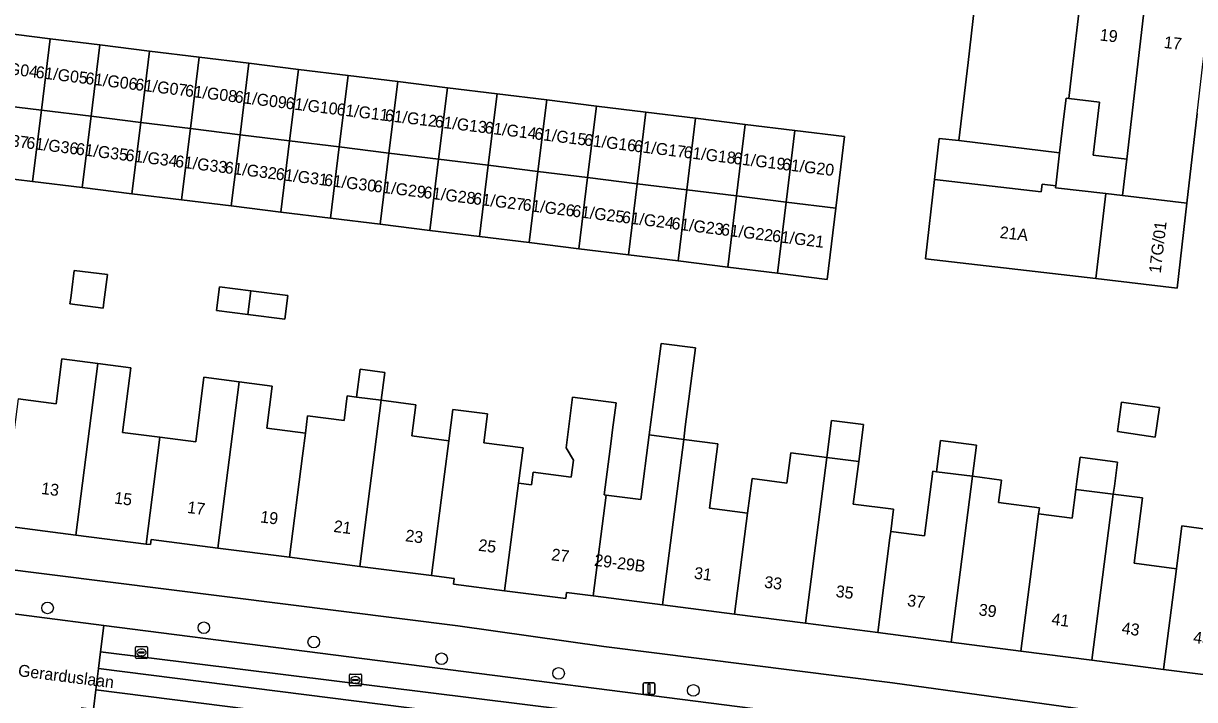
# Model space of a CAD drawing. Extents: x 161692 to 162379, y 380760 to 381678.
# Drawn here: x 161868.2 to 161966.7, y 381316.7 to 381373.5 of the extents above; entities that cross this region are included whole.
import ezdxf

# ---------------------------------------------------------------- set-up
doc = ezdxf.new("R2010")
doc.units = 0
for name, color, linetype in [('IMGEO_Boom', 7, 'Continuous'), ('IMGEO_Erf', 7, 'Continuous'), ('IMGEO_Kolk', 7, 'Continuous'), ('IMGEO_Lichtmast', 7, 'Continuous'), ('IMGEO_Openbare_ruimte_label', 7, 'Continuous'), ('IMGEO_Pand', 7, 'Continuous'), ('IMGEO_Pand_nummerreeks', 7, 'Continuous'), ('IMGEO_Rijbaan_lokaal_gesloten', 7, 'Continuous'), ('IMGEO_Rijbaan_lokaal_open', 7, 'Continuous'), ('IMGEO_Voetpad_open', 7, 'Continuous')]:
    doc.layers.add(name, color=color, linetype=linetype)

msp = doc.modelspace()

# ---------------------------------------------------------------- linework, layer by layer
at = {"layer": 'IMGEO_Boom'}
for centre in [(161870.265, 381324.439), (161883.404, 381322.777), (161892.647, 381321.576), (161903.383, 381320.171), (161913.22, 381318.941), (161924.549, 381317.51)]:
    msp.add_circle(centre, 0.489, dxfattribs=at)
at = {"layer": 'IMGEO_Erf'}
for points in [[(161966.898, 381365.98), (161966.028, 381358.452), (161965.202, 381351.312), (161958.383, 381352.101), (161944.05, 381353.759), (161944.823, 381360.434), (161945.222, 381363.883), (161946.875, 381363.696), (161947.636, 381370.269), (161948.606, 381378.655)], [(161866.318, 381372.767), (161870.492, 381372.253), (161874.665, 381371.739), (161878.838, 381371.225), (161883.011, 381370.711), (161887.184, 381370.197), (161891.357, 381369.683), (161895.53, 381369.17), (161899.704, 381368.656), (161903.877, 381368.142), (161908.05, 381367.628), (161912.223, 381367.114), (161916.396, 381366.6), (161920.569, 381366.086), (161924.743, 381365.572), (161928.916, 381365.058), (161933.089, 381364.544), (161937.262, 381364.03), (161936.522, 381358.018), (161935.786, 381352.042), (161931.612, 381352.556), (161927.439, 381353.07), (161923.266, 381353.584), (161919.093, 381354.098), (161914.92, 381354.611), (161910.747, 381355.125), (161906.573, 381355.639), (161902.4, 381356.153), (161898.227, 381356.667), (161894.054, 381357.181), (161889.881, 381357.695), (161885.708, 381358.209), (161881.535, 381358.723), (161877.361, 381359.236), (161873.188, 381359.75), (161869.015, 381360.264), (161864.842, 381360.778)], [(161867.796, 381341.997), (161870.98, 381341.587), (161871.467, 381345.362), (161874.501, 381344.971), (161877.255, 381344.616), (161876.556, 381339.19), (161879.714, 381338.783), (161882.718, 381338.396), (161883.416, 381343.815), (161886.38, 381343.433), (161889.159, 381343.075), (161888.705, 381339.549), (161891.941, 381339.132), (161892.127, 381340.577), (161895.191, 381340.182), (161895.457, 381342.25), (161896.245, 381342.148), (161896.547, 381344.487), (161898.61, 381344.22), (161898.309, 381341.882), (161901.214, 381341.508), (161900.876, 381338.889), (161903.99, 381338.488), (161904.328, 381341.112), (161907.259, 381340.735), (161906.947, 381338.315), (161910.233, 381337.891), (161909.848, 381334.907), (161910.935, 381334.767), (161911.073, 381335.837), (161914.282, 381335.424), (161914.468, 381336.864), (161913.846, 381337.902), (161914.394, 381342.152), (161918.053, 381341.681), (161917.759, 381339.402), (161917.636, 381338.447), (161917.055, 381333.937), (161917.226, 381333.915), (161920.143, 381333.539), (161920.843, 381338.97), (161921.532, 381344.314), (161921.834, 381346.661), (161924.73, 381346.288), (161923.875, 381339.654), (161923.739, 381338.597), (161926.61, 381338.227), (161925.912, 381332.812), (161929.106, 381332.4), (161929.481, 381335.309), (161932.417, 381334.931), (161932.744, 381337.469), (161935.775, 381337.078), (161936.175, 381340.185), (161938.853, 381339.84), (161938.453, 381336.733), (161937.994, 381333.163), (161941.381, 381332.727), (161941.14, 381330.858), (161943.992, 381330.49), (161944.692, 381335.926), (161944.999, 381335.886), (161945.336, 381338.505), (161948.346, 381338.117), (161948.009, 381335.499), (161950.442, 381335.185), (161950.199, 381333.302), (161953.631, 381332.86), (161953.566, 381332.354), (161956.395, 381331.99), (161956.705, 381334.396), (161956.791, 381335.064), (161957.052, 381337.091), (161960.199, 381336.692), (161959.942, 381334.664), (161959.84, 381333.992), (161962.302, 381333.675), (161961.596, 381328.195), (161965.15, 381327.737), (161965.612, 381331.323), (161968.472, 381330.955)], [(161797.3, 381336.438), (161904.754, 381322.94), (161917.03, 381321.199), (161941.301, 381318.149), (161957.474, 381315.915)], [(161970.076, 381318.501), (161964.06, 381319.276), (161958.044, 381320.051), (161952.079, 381320.82), (161946.215, 381321.575), (161940.047, 381322.37), (161933.981, 381323.151), (161928.013, 381323.92), (161921.948, 381324.702), (161916.136, 381325.45), (161913.896, 381325.739), (161913.83, 381325.225), (161908.686, 381325.888), (161904.387, 381326.442), (161904.447, 381326.908), (161902.529, 381327.155), (161896.511, 381327.93), (161890.596, 381328.692), (161884.581, 381329.467), (161878.987, 381330.188), (161878.931, 381329.755), (161878.558, 381329.803), (161872.645, 381330.565), (161866.426, 381331.366)]]:
    msp.add_lwpolyline(points, dxfattribs=at)
for points in [[(161958.683, 381366.927), (161956.116, 381367.224), (161955.874, 381367.252), (161955.684, 381365.713), (161955.334, 381362.684), (161955.013, 381359.909), (161954.992, 381359.729), (161959.211, 381359.241), (161960.632, 381359.076), (161960.986, 381362.141), (161958.167, 381362.467)], [(161874.938, 381349.625), (161872.152, 381349.978), (161872.215, 381350.472), (161872.303, 381351.166), (161872.509, 381352.795), (161875.294, 381352.441), (161875, 381350.118)], [(161890.208, 381348.708), (161887.11, 381349.101), (161884.474, 381349.436), (161884.724, 381351.405), (161887.364, 381351.07), (161890.459, 381350.678)], [(161960.543, 381341.733), (161963.721, 381341.279), (161963.367, 381338.798), (161960.189, 381339.252)]]:
    msp.add_lwpolyline(points, close=True, dxfattribs=at)
at = {"layer": 'IMGEO_Kolk'}
for p, q in [((161877.658, 381320.269), (161877.658, 381321.121)), ((161877.733, 381321.195), (161878.585, 381321.195)), ((161877.917, 381320.689), (161877.917, 381320.701)), ((161878.355, 381320.652), (161877.957, 381320.652)), ((161877.96, 381320.738), (161878.358, 381320.738)), ((161878.146, 381320.975), (161878.171, 381320.975)), ((161878.401, 381320.701), (161878.401, 381320.689)), ((161878.659, 381321.121), (161878.659, 381320.269)), ((161878.585, 381320.195), (161877.733, 381320.195)), ((161878.169, 381320.415), (161878.144, 381320.415)), ((161895.646, 381317.96), (161895.646, 381318.812)), ((161895.721, 381318.886), (161896.573, 381318.886)), ((161896.134, 381318.666), (161896.159, 381318.666)), ((161896.647, 381318.812), (161896.647, 381317.96)), ((161896.573, 381317.886), (161895.721, 381317.886)), ((161895.905, 381318.38), (161895.905, 381318.392)), ((161896.343, 381318.343), (161895.945, 381318.343)), ((161895.948, 381318.429), (161896.346, 381318.429)), ((161896.157, 381318.106), (161896.132, 381318.106)), ((161896.389, 381318.392), (161896.389, 381318.38))]:
    msp.add_line(p, q, dxfattribs=at)
for points in [[(161877.658, 381320.269), (161877.658, 381321.121)], [(161877.733, 381321.195), (161878.585, 381321.195)], [(161878.659, 381321.121), (161878.659, 381320.269)], [(161878.585, 381320.195), (161877.733, 381320.195)], [(161895.646, 381317.96), (161895.646, 381318.812)], [(161895.721, 381318.886), (161896.573, 381318.886)], [(161896.647, 381318.812), (161896.647, 381317.96)], [(161896.573, 381317.886), (161895.721, 381317.886)]]:
    msp.add_lwpolyline(points, dxfattribs=at)
for centre, radius, start, end in [((161877.735, 381321.119), 0.0765, 91.55205, 178.44795), ((161877.735, 381321.119), 0.0765, 91.55205, 178.44795), ((161877.957, 381320.698), 0.0403, 85.87752, 175.75265), ((161877.954, 381320.688), 0.0366, 178.93798, 274.71019), ((161878.358, 381320.695), 0.043, 264.86636, 352.45326), ((161878.362, 381320.7), 0.0386, 1.73085, 96.63898), ((161878.583, 381321.119), 0.0765, 1.55205, 88.44795), ((161878.583, 381321.119), 0.0765, 1.55205, 88.44795), ((161877.735, 381320.271), 0.0765, 181.55205, 268.44795), ((161877.735, 381320.271), 0.0765, 181.55205, 268.44795), ((161878.583, 381320.271), 0.0765, 271.55205, 358.44795), ((161878.583, 381320.271), 0.0765, 271.55205, 358.44795), ((161895.723, 381318.81), 0.0765, 91.55205, 178.44795), ((161895.723, 381318.81), 0.0765, 91.55205, 178.44795), ((161896.571, 381318.81), 0.0765, 1.55205, 88.44795), ((161896.571, 381318.81), 0.0765, 1.55205, 88.44795), ((161895.723, 381317.962), 0.0765, 181.55205, 268.44795), ((161895.723, 381317.962), 0.0765, 181.55205, 268.44795), ((161895.945, 381318.389), 0.0403, 85.87752, 175.75265), ((161895.942, 381318.379), 0.0366, 178.93798, 274.71019), ((161896.346, 381318.386), 0.043, 264.86636, 352.45326), ((161896.35, 381318.391), 0.0386, 1.73085, 96.63898), ((161896.571, 381317.962), 0.0765, 271.55205, 358.44795), ((161896.571, 381317.962), 0.0765, 271.55205, 358.44795)]:
    msp.add_arc(centre, radius, start, end, dxfattribs=at)
for centre, major_axis, ratio, start_param, end_param in [((161878.145, 381320.695), (-0.387, 0.002), 0.722429, 4.712389, 7.853982), ((161878.17, 381320.695), (-0.39, 0.002), 0.717154, 1.570796, 4.712389), ((161896.133, 381318.386), (-0.387, 0.002), 0.722429, 4.712389, 7.853982), ((161896.158, 381318.386), (-0.39, 0.002), 0.717154, 1.570796, 4.712389)]:
    msp.add_ellipse(centre, major_axis=major_axis, ratio=ratio, start_param=start_param, end_param=end_param, dxfattribs=at)
at = {"layer": 'IMGEO_Lichtmast'}
for p, q in [((161920.33, 381317.26), (161920.33, 381318.06)), ((161920.33, 381318.06), (161920.33, 381317.26)), ((161920.43, 381318.16), (161921.22, 381318.16)), ((161921.22, 381318.16), (161920.43, 381318.16)), ((161921.32, 381318.06), (161921.32, 381317.26)), ((161921.32, 381317.26), (161921.32, 381318.06)), ((161921.22, 381317.16), (161920.43, 381317.16)), ((161920.43, 381317.16), (161921.22, 381317.16))]:
    msp.add_line(p, q, dxfattribs=at)
msp.add_lwpolyline([(161920.75, 381318.035), (161920.9, 381318.035), (161920.9, 381317.285), (161920.75, 381317.285), (161920.75, 381318.035)], dxfattribs=at)
for centre, start, end in [((161920.43, 381318.06), 90, 180), ((161920.43, 381318.06), 90, 180), ((161921.22, 381318.06), 0, 90), ((161921.22, 381318.06), 360, 90), ((161920.43, 381317.26), 180, 270), ((161920.43, 381317.26), 180, 270), ((161921.22, 381317.26), 270, 0), ((161921.22, 381317.26), 270, 0)]:
    msp.add_arc(centre, 0.1, start, end, dxfattribs=at)
at = {"layer": 'IMGEO_Pand'}
for points in [[(161957.087, 381375.598), (161956.922, 381375.806), (161956.214, 381376.699), (161956.754, 381381.363), (161951.899, 381381.918), (161951.882, 381381.775), (161951.482, 381378.323), (161948.606, 381378.655), (161947.636, 381370.269), (161946.875, 381363.696), (161955.334, 381362.684), (161955.684, 381365.713), (161955.874, 381367.252), (161956.116, 381367.224), (161956.343, 381369.182)], [(161957.087, 381375.598), (161956.343, 381369.182), (161956.116, 381367.224), (161958.683, 381366.927), (161958.167, 381362.467), (161960.986, 381362.141), (161962.474, 381374.974)], [(161966.028, 381358.452), (161966.898, 381365.98), (161967.292, 381369.384), (161967.867, 381374.35), (161966.617, 381374.495), (161962.474, 381374.974), (161960.986, 381362.141), (161960.632, 381359.076)], [(161865.58, 381366.77), (161869.753, 381366.255), (161870.492, 381372.253), (161866.318, 381372.767)], [(161873.926, 381365.74), (161874.665, 381371.739), (161870.492, 381372.253), (161869.753, 381366.255)], [(161873.926, 381365.74), (161878.099, 381365.226), (161878.838, 381371.225), (161874.665, 381371.739)], [(161878.099, 381365.226), (161882.272, 381364.711), (161883.011, 381370.711), (161878.838, 381371.225)], [(161883.011, 381370.711), (161882.272, 381364.711), (161886.445, 381364.196), (161887.184, 381370.197)], [(161886.445, 381364.196), (161890.618, 381363.681), (161891.357, 381369.683), (161887.184, 381370.197)], [(161891.357, 381369.683), (161890.618, 381363.681), (161894.791, 381363.166), (161895.53, 381369.17)], [(161895.53, 381369.17), (161894.791, 381363.166), (161898.964, 381362.652), (161899.704, 381368.656)], [(161903.877, 381368.142), (161899.704, 381368.656), (161898.964, 381362.652), (161903.137, 381362.137)], [(161908.05, 381367.628), (161903.877, 381368.142), (161903.137, 381362.137), (161907.31, 381361.622)], [(161908.05, 381367.628), (161907.31, 381361.622), (161911.483, 381361.107), (161912.223, 381367.114)], [(161916.396, 381366.6), (161912.223, 381367.114), (161911.483, 381361.107), (161915.656, 381360.592)], [(161864.842, 381360.778), (161869.015, 381360.264), (161869.753, 381366.255), (161865.58, 381366.77)], [(161873.926, 381365.74), (161869.753, 381366.255), (161869.015, 381360.264), (161873.188, 381359.75)], [(161916.396, 381366.6), (161915.656, 381360.592), (161919.829, 381360.078), (161920.569, 381366.086)], [(161919.829, 381360.078), (161924.002, 381359.563), (161924.743, 381365.572), (161920.569, 381366.086)], [(161873.926, 381365.74), (161873.188, 381359.75), (161877.361, 381359.236), (161878.099, 381365.226)], [(161878.099, 381365.226), (161877.361, 381359.236), (161881.535, 381358.723), (161882.272, 381364.711)], [(161928.916, 381365.058), (161924.743, 381365.572), (161924.002, 381359.563), (161928.176, 381359.048)], [(161928.916, 381365.058), (161928.176, 381359.048), (161932.349, 381358.533), (161933.089, 381364.544)], [(161885.708, 381358.209), (161886.445, 381364.196), (161882.272, 381364.711), (161881.535, 381358.723)], [(161885.708, 381358.209), (161889.881, 381357.695), (161890.618, 381363.681), (161886.445, 381364.196)], [(161933.089, 381364.544), (161932.349, 381358.533), (161936.522, 381358.018), (161937.262, 381364.03)], [(161944.823, 381360.434), (161953.78, 381359.396), (161953.855, 381360.043), (161955.013, 381359.909), (161955.334, 381362.684), (161946.875, 381363.696), (161945.222, 381363.883)], [(161894.791, 381363.166), (161890.618, 381363.681), (161889.881, 381357.695), (161894.054, 381357.181)], [(161894.791, 381363.166), (161894.054, 381357.181), (161898.227, 381356.667), (161898.964, 381362.652)], [(161903.137, 381362.137), (161898.964, 381362.652), (161898.227, 381356.667), (161902.4, 381356.153)], [(161903.137, 381362.137), (161902.4, 381356.153), (161906.573, 381355.639), (161907.31, 381361.622)], [(161906.573, 381355.639), (161910.747, 381355.125), (161911.483, 381361.107), (161907.31, 381361.622)], [(161915.656, 381360.592), (161911.483, 381361.107), (161910.747, 381355.125), (161914.92, 381354.611)], [(161919.093, 381354.098), (161919.829, 381360.078), (161915.656, 381360.592), (161914.92, 381354.611)], [(161919.093, 381354.098), (161923.266, 381353.584), (161924.002, 381359.563), (161919.829, 381360.078)], [(161944.823, 381360.434), (161944.05, 381353.759), (161958.383, 381352.101), (161959.211, 381359.241), (161954.992, 381359.729), (161955.013, 381359.909), (161953.855, 381360.043), (161953.78, 381359.396)], [(161928.176, 381359.048), (161924.002, 381359.563), (161923.266, 381353.584), (161927.439, 381353.07)], [(161928.176, 381359.048), (161927.439, 381353.07), (161931.612, 381352.556), (161932.349, 381358.533)], [(161966.028, 381358.452), (161960.632, 381359.076), (161959.211, 381359.241), (161958.383, 381352.101), (161965.202, 381351.312)], [(161936.522, 381358.018), (161932.349, 381358.533), (161931.612, 381352.556), (161935.786, 381352.042)], [(161872.152, 381349.978), (161874.938, 381349.625), (161875, 381350.118), (161875.294, 381352.441), (161872.509, 381352.795), (161872.303, 381351.166), (161872.215, 381350.472)], [(161887.364, 381351.07), (161884.724, 381351.405), (161884.474, 381349.436), (161887.11, 381349.101)], [(161890.459, 381350.678), (161887.364, 381351.07), (161887.11, 381349.101), (161890.208, 381348.708)], [(161924.73, 381346.288), (161921.834, 381346.661), (161921.532, 381344.314), (161920.843, 381338.97), (161923.739, 381338.597), (161923.875, 381339.654)], [(161874.501, 381344.971), (161871.467, 381345.362), (161870.98, 381341.587), (161867.796, 381341.997), (161866.426, 381331.366), (161872.645, 381330.565)], [(161879.714, 381338.783), (161876.556, 381339.19), (161877.255, 381344.616), (161874.501, 381344.971), (161872.645, 381330.565), (161878.558, 381329.803)], [(161896.245, 381342.148), (161898.309, 381341.882), (161898.61, 381344.22), (161896.547, 381344.487)], [(161879.714, 381338.783), (161878.558, 381329.803), (161878.931, 381329.755), (161878.987, 381330.188), (161884.581, 381329.467), (161886.38, 381343.433), (161883.416, 381343.815), (161882.718, 381338.396)], [(161891.695, 381337.22), (161891.941, 381339.132), (161888.705, 381339.549), (161889.159, 381343.075), (161886.38, 381343.433), (161884.581, 381329.467), (161890.596, 381328.692)], [(161898.309, 381341.882), (161896.245, 381342.148), (161895.457, 381342.25), (161895.191, 381340.182), (161892.127, 381340.577), (161891.941, 381339.132), (161891.695, 381337.22), (161890.596, 381328.692), (161896.511, 381327.93)], [(161903.99, 381338.488), (161900.876, 381338.889), (161901.214, 381341.508), (161898.309, 381341.882), (161896.511, 381327.93), (161902.529, 381327.155), (161903.629, 381335.69)], [(161917.226, 381333.915), (161917.055, 381333.937), (161917.636, 381338.447), (161917.759, 381339.402), (161918.053, 381341.681), (161914.394, 381342.152), (161913.846, 381337.902), (161914.468, 381336.864), (161914.282, 381335.424), (161911.073, 381335.837), (161910.935, 381334.767), (161909.848, 381334.907), (161908.686, 381325.888), (161913.83, 381325.225), (161913.896, 381325.739), (161916.136, 381325.45)], [(161960.189, 381339.252), (161963.367, 381338.798), (161963.721, 381341.279), (161960.543, 381341.733)], [(161909.848, 381334.907), (161910.233, 381337.891), (161906.947, 381338.315), (161907.259, 381340.735), (161904.328, 381341.112), (161903.99, 381338.488), (161903.629, 381335.69), (161902.529, 381327.155), (161904.447, 381326.908), (161904.387, 381326.442), (161908.686, 381325.888)], [(161935.775, 381337.078), (161938.453, 381336.733), (161938.853, 381339.84), (161936.175, 381340.185)], [(161923.739, 381338.597), (161920.843, 381338.97), (161920.143, 381333.539), (161917.226, 381333.915), (161916.136, 381325.45), (161921.948, 381324.702)], [(161923.739, 381338.597), (161921.948, 381324.702), (161928.013, 381323.92), (161929.106, 381332.4), (161925.912, 381332.812), (161926.61, 381338.227)], [(161948.346, 381338.117), (161945.336, 381338.505), (161944.999, 381335.886), (161948.009, 381335.499)], [(161935.775, 381337.078), (161932.744, 381337.469), (161932.417, 381334.931), (161929.481, 381335.309), (161929.106, 381332.4), (161928.013, 381323.92), (161933.981, 381323.151)], [(161941.14, 381330.858), (161941.381, 381332.727), (161937.994, 381333.163), (161938.453, 381336.733), (161935.775, 381337.078), (161933.981, 381323.151), (161940.047, 381322.37), (161941.07, 381330.318)], [(161956.705, 381334.396), (161959.84, 381333.992), (161959.942, 381334.664), (161960.199, 381336.692), (161957.052, 381337.091), (161956.791, 381335.064)], [(161948.009, 381335.499), (161944.999, 381335.886), (161944.692, 381335.926), (161943.992, 381330.49), (161941.14, 381330.858), (161941.07, 381330.318), (161940.047, 381322.37), (161946.215, 381321.575)], [(161953.566, 381332.354), (161953.631, 381332.86), (161950.199, 381333.302), (161950.442, 381335.185), (161948.009, 381335.499), (161946.215, 381321.575), (161952.079, 381320.82), (161953.165, 381329.244)], [(161959.84, 381333.992), (161956.705, 381334.396), (161956.395, 381331.99), (161953.566, 381332.354), (161953.165, 381329.244), (161952.079, 381320.82), (161958.044, 381320.051)], [(161958.044, 381320.051), (161964.06, 381319.276), (161965.15, 381327.737), (161961.596, 381328.195), (161962.302, 381333.675), (161959.84, 381333.992)], [(161971.873, 381332.444), (161968.716, 381332.851), (161968.472, 381330.955), (161965.612, 381331.323), (161965.15, 381327.737), (161964.06, 381319.276), (161970.076, 381318.501)]]:
    msp.add_lwpolyline(points, close=True, dxfattribs=at)
at = {"layer": 'IMGEO_Rijbaan_lokaal_gesloten'}
msp.add_lwpolyline([(161938.099, 381314.908), (161875.004, 381322.955), (161874.726, 381320.753), (161937.716, 381312.93), (161976.665, 381307.938), (162014.292, 381303.079), (162014.626, 381303.036)], dxfattribs=at)
for points in [[(161937.716, 381312.93), (161874.726, 381320.753), (161874.551, 381319.364), (161924.33, 381313.049), (161976.129, 381306.423), (162014.081, 381301.54), (162014.292, 381303.079), (161976.665, 381307.938)], [(161924.113, 381311.254), (161874.322, 381317.556), (161874.117, 381315.93), (161876.187, 381315.72), (161917.21, 381310.5), (161917.275, 381310.497), (161923.115, 381309.763), (161949.317, 381306.399), (161975.89, 381302.987), (162013.612, 381298.115), (162013.834, 381299.74), (161976.139, 381304.58)]]:
    msp.add_lwpolyline(points, close=True, dxfattribs=at)
at = {"layer": 'IMGEO_Rijbaan_lokaal_open'}
for points in [[(161875.004, 381322.955), (161858.081, 381325.137), (161857.828, 381323.123), (161857.629, 381321.541), (161857.356, 381319.728), (161857.149, 381318.109), (161858.131, 381318.006)], [(161873.096, 381316.072), (161874.117, 381315.93), (161874.322, 381317.556), (161874.551, 381319.364), (161874.726, 381320.753), (161875.004, 381322.955)]]:
    msp.add_lwpolyline(points, dxfattribs=at)
msp.add_lwpolyline([(161874.551, 381319.364), (161874.322, 381317.556), (161924.113, 381311.254), (161976.139, 381304.58), (162013.834, 381299.74), (162014.081, 381301.54), (161976.129, 381306.423), (161924.33, 381313.049)], close=True, dxfattribs=at)
at = {"layer": 'IMGEO_Voetpad_open'}
for points in [[(161941.301, 381318.149), (161917.03, 381321.199), (161904.754, 381322.94), (161797.3, 381336.438), (161796.224, 381336.573), (161796.664, 381332.937), (161797.328, 381332.855), (161805.639, 381331.747), (161814.172, 381330.748), (161816.191, 381330.503)], [(161832.538, 381328.345), (161858.081, 381325.137), (161875.004, 381322.955), (161938.099, 381314.908), (161977.562, 381309.831), (162011.888, 381305.414)], [(162012.53, 381305.017), (162017.252, 381308.434), (162007.146, 381309.715), (161997.312, 381310.962), (161994.487, 381311.32), (161988.599, 381312.051), (161987.264, 381312.217), (161957.474, 381315.915), (161941.301, 381318.149)]]:
    msp.add_lwpolyline(points, dxfattribs=at)

# ---------------------------------------------------------------- texts
at = {"layer": 'IMGEO_Openbare_ruimte_label'}
msp.add_text('St Gerarduslaan', height=1, rotation=352.70444, dxfattribs=at).set_placement((161866.124, 381318.924))
at = {"layer": 'IMGEO_Pand_nummerreeks'}
for s, rotation, p in [('19', 353.39505, (161958.674, 381372.112)), ('17', 353.39505, (161964.063, 381371.488)), ('61/G04', 352.9716, (161865.045, 381369.498)), ('61/G05', 352.9716, (161869.227, 381368.983)), ('61/G06', 352.9716, (161873.409, 381368.467)), ('61/G07', 352.9716, (161877.592, 381367.951)), ('61/G08', 352.9716, (161881.777, 381367.435)), ('61/G09', 352.9716, (161885.953, 381366.92)), ('61/G10', 352.9716, (161890.232, 381366.393)), ('61/G11', 352.9716, (161894.521, 381365.864)), ('61/G12', 352.9716, (161898.588, 381365.363)), ('61/G13', 352.9716, (161902.776, 381364.846)), ('61/G14', 352.9716, (161906.958, 381364.331)), ('61/G37', 352.88379, (161864.264, 381363.574)), ('61/G36', 352.88379, (161868.436, 381363.053)), ('61/G15', 352.9716, (161911.141, 381363.815)), ('61/G16', 352.9716, (161915.323, 381363.299)), ('61/G35', 352.88379, (161872.608, 381362.532)), ('61/G34', 352.88379, (161876.78, 381362.011)), ('61/G17', 352.9716, (161919.505, 381362.784)), ('61/G18', 352.9716, (161923.691, 381362.268)), ('61/G33', 352.88379, (161880.952, 381361.49)), ('61/G32', 352.88379, (161885.117, 381360.97)), ('61/G19', 352.9716, (161927.867, 381361.753)), ('61/G20', 352.9716, (161931.965, 381361.248)), ('61/G31', 352.88379, (161889.405, 381360.435)), ('61/G30', 352.88379, (161893.47, 381359.927)), ('61/G29', 352.88379, (161897.636, 381359.407)), ('61/G28', 352.88379, (161901.814, 381358.886)), ('61/G27', 352.88379, (161905.983, 381358.365)), ('61/G26', 352.88379, (161910.155, 381357.844)), ('61/G25', 352.88379, (161914.327, 381357.324)), ('61/G24', 352.88379, (161918.499, 381356.803)), ('61/G23', 352.88379, (161922.67, 381356.282)), ('61/G22', 352.88379, (161926.836, 381355.762)), ('61/G21', 352.88379, (161931.124, 381355.227)), ('21A', 353.56835, (161950.267, 381355.523)), ('17G/01', 83.39974, (161963.831, 381352.514)), ('13', 352.60838, (161869.691, 381334.018)), ('15', 352.60838, (161875.83, 381333.221)), ('17', 352.60838, (161881.969, 381332.425)), ('19', 352.60884, (161888.107, 381331.629)), ('21', 352.60884, (161894.268, 381330.829)), ('23', 352.60884, (161900.294, 381330.047)), ('25', 352.60884, (161906.433, 381329.25)), ('27', 352.60884, (161912.572, 381328.454)), ('29-29B', 352.65138, (161916.178, 381327.987)), ('31', 352.65832, (161924.567, 381326.905)), ('33', 352.66041, (161930.465, 381326.146)), ('35', 352.66041, (161936.474, 381325.372)), ('37', 352.66041, (161942.484, 381324.597)), ('39', 352.66041, (161948.493, 381323.823)), ('41', 352.66041, (161954.615, 381323.034)), ('43', 352.65832, (161960.512, 381322.274)), ('45', 352.66041, (161966.521, 381321.5))]:
    msp.add_text(s, height=1, rotation=rotation, dxfattribs=at).set_placement(p)

doc.saveas('drawing.dxf')
